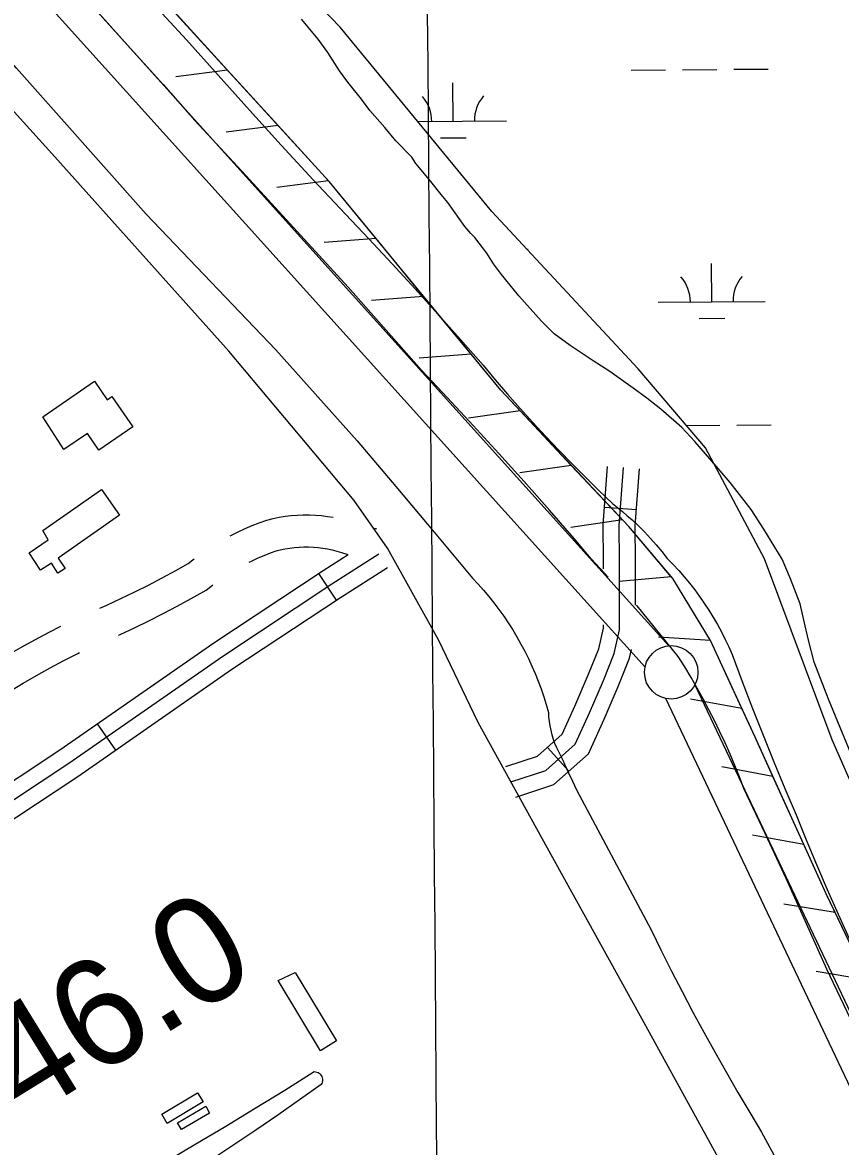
# Model space of a CAD drawing. Extents: x 3567028 to 3605064, y 510945 to 536587.
# Drawn here: x 3576015 to 3576780, y 529158 to 530209 of the extents above; entities that cross this region are included whole.
import ezdxf

# ---------------------------------------------------------------- set-up
doc = ezdxf.new("R2010")
doc.units = 0
for name, color, linetype in [('V-BLDG-OTLN', 7, 'Continuous'), ('V-FLOD-BASE', 7, 'Continuous'), ('V-GRID-MAJR', 7, 'Continuous'), ('V-LEVE-TOET', 7, 'Continuous'), ('V-ROAD-CNTR', 7, 'Continuous'), ('V-RRAP-FSHR', 7, 'Continuous'), ('V-SITE-VEGE', 7, 'Continuous'), ('V-SURV-IDEN', 7, 'Continuous'), ('V-SURV-LINE', 7, 'Continuous'), ('V-WETL-SWMP', 7, 'Continuous')]:
    doc.layers.add(name, color=color, linetype=linetype)

msp = doc.modelspace()

# ---------------------------------------------------------------- linework, layer by layer
at = {"layer": 'V-BLDG-OTLN'}
for points in [[(3576034.025, 529840.201), (3576082.435, 529873.532), (3576094.4, 529856.165), (3576098.858, 529859.225), (3576118.271, 529830.944), (3576086.5640000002, 529809.18), (3576075.806, 529824.837), (3576053.778, 529809.704)], [(3576034.166, 529734.0650000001), (3576088.977, 529772.5), (3576105.858, 529748.42), (3576048.4450000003, 529708.166), (3576055.148, 529698.612), (3576048.299, 529694.025), (3576042.17, 529703.468), (3576031.87, 529696.785), (3576021.309, 529713.112), (3576039.079, 529725.2710000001)], [(3576254.363, 529313.322), (3576270.378, 529320.826), (3576308.9050000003, 529256.746), (3576293.787, 529247.651)], [(3576184.074, 529199.746), (3576150.538, 529179.686), (3576145.465, 529188.167), (3576179.001, 529208.227)], [(3576190.244, 529189.367), (3576163.901, 529173.943), (3576160.177, 529180.304), (3576186.521, 529195.728)]]:
    msp.add_lwpolyline(points, close=True, dxfattribs=at)
at = {"layer": 'V-FLOD-BASE'}
msp.add_line((3576319.702, 529961.588), (3576388.384, 529883.868), dxfattribs=at)
for points in [[(3576086.464, 530217.758), (3576116.614, 530184.4450000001), (3576146.591, 530150.9720000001), (3576176.387, 530117.3420000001), (3576224.36, 530065.608), (3576272.131, 530013.691), (3576319.702, 529961.588)], [(3576563.019, 529690.443), (3576555.482, 529698.512), (3576547.258, 529707.683), (3576539.219, 529717.018), (3576531.3710000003, 529726.512), (3576508.045, 529753.191), (3576484.5130000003, 529779.693), (3576460.781, 529806.011), (3576436.848, 529832.148), (3576412.714, 529858.1), (3576388.384, 529883.868)], [(3576840.74, 529170.122), (3576767.665, 529323.947), (3576748.6890000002, 529366.377), (3576729.431, 529408.679), (3576709.889, 529450.851), (3576690.069, 529492.893), (3576685.94, 529503.643), (3576681.627, 529514.319), (3576677.127, 529524.917), (3576672.446, 529535.438), (3576667.582, 529545.8740000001), (3576662.535, 529556.225), (3576657.311, 529566.488), (3576651.9080000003, 529576.658), (3576646.33, 529586.73), (3576640.579, 529596.706), (3576634.654, 529606.579), (3576628.557, 529616.348), (3576590.184, 529663.544), (3576589.674, 529664.03)]]:
    msp.add_lwpolyline(points, dxfattribs=at)
at = {"layer": 'V-GRID-MAJR'}
msp.add_spline([(3576470.071, 520885.094), (3576457.305, 522452.36100000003), (3576407.9390000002, 528513.132), (3576358.572, 534573.9180000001), (3576358.556, 534575.836)], degree=3, dxfattribs=at)
at = {"layer": 'V-LEVE-TOET'}
for points in [[(3576328.22, 529817.757), (3576252.174, 529902.912), (3576130.826, 530029.866), (3576009.6210000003, 530166.41), (3575882.911, 530310.714), (3575759.083, 530445.929), (3575620.933, 530595.337), (3575533.563, 530702.73), (3575512.491, 530732.928), (3575505.051, 530748.8), (3575499.1180000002, 530764.654), (3575495.628, 530778.215), (3575494.403, 530788.711), (3575493.197, 530799.832)], [(3576111.4390000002, 530254.933), (3576168.703, 530192.77), (3576198.0470000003, 530159.836), (3576227.573, 530127.068), (3576257.281, 530094.464), (3576287.1720000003, 530062.028), (3576317.245, 530029.759)], [(3576317.245, 530029.759), (3576339.134, 530006.621), (3576360.853, 529983.323), (3576382.404, 529959.8690000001), (3576403.7830000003, 529936.26), (3576424.99, 529912.495), (3576446.025, 529888.576), (3576457.4220000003, 529874.982), (3576468.987, 529861.527), (3576480.716, 529848.215), (3576492.607, 529835.046), (3576504.6550000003, 529822.025), (3576516.865, 529809.151), (3576529.2290000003, 529796.431), (3576541.7460000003, 529783.862), (3576554.417, 529771.449), (3576567.236, 529759.196), (3576571.782, 529755.436), (3576576.358, 529751.659), (3576580.951, 529747.875), (3576581.842, 529747.14), (3576582.184, 529746.859), (3576585.5530000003, 529744.086), (3576591.386, 529738.448), (3576597.071, 529732.644), (3576602.6010000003, 529726.68), (3576607.971, 529720.5650000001), (3576613.177, 529714.302), (3576618.215, 529707.8960000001), (3576623.697, 529702.35), (3576629.02, 529696.65), (3576634.179, 529690.799), (3576639.166, 529684.803), (3576643.981, 529678.669), (3576648.617, 529672.3960000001), (3576657.346, 529659.469), (3576665.319, 529646.0650000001), (3576669.015, 529639.198), (3576672.5130000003, 529632.226), (3576675.811, 529625.161), (3576678.903, 529618.001), (3576688.365, 529592.819), (3576698.038, 529567.716), (3576707.923, 529542.698), (3576718.02, 529517.759), (3576728.327, 529492.909), (3576738.844, 529468.145), (3576748.359, 529444.824), (3576758.095, 529421.594), (3576768.0530000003, 529398.457), (3576778.2290000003, 529375.417), (3576788.625, 529352.474)], [(3576328.22, 529817.757), (3576364.404, 529775.191), (3576400.361, 529732.431), (3576436.086, 529689.478), (3576441.345, 529683.887), (3576446.453, 529678.159), (3576451.407, 529672.295), (3576456.202, 529666.301), (3576460.8340000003, 529660.181), (3576465.3030000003, 529653.939), (3576469.6040000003, 529647.58), (3576473.73, 529641.108), (3576477.685, 529634.53), (3576481.464, 529627.848), (3576485.06, 529621.067), (3576488.4760000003, 529614.192), (3576491.7060000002, 529607.228), (3576494.7490000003, 529600.181), (3576497.602, 529593.054), (3576500.264, 529585.855), (3576502.734, 529578.587), (3576505.009, 529571.255), (3576507.086, 529563.866), (3576507.322, 529559.649), (3576507.764, 529555.443), (3576508.409, 529551.261), (3576510.308, 529543.024), (3576511.5530000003, 529538.993), (3576512.9930000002, 529535.0430000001), (3576514.6210000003, 529531.182), (3576516.429, 529527.424), (3576518.418, 529523.781), (3576520.486, 529519.193), (3576522.088, 529515.648), (3576525.827, 529507.552), (3576529.639, 529499.502), (3576533.511, 529491.5), (3576551.0300000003, 529458.841), (3576568.4790000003, 529426.142), (3576585.86, 529393.409), (3576603.17, 529360.639), (3576612.683, 529341.285), (3576622.386, 529322.028), (3576632.274, 529302.865), (3576642.348, 529283.7980000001), (3576652.609, 529264.831), (3576663.052, 529245.965), (3576673.677, 529227.202), (3576684.486, 529208.542), (3576695.473, 529189.9890000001), (3576706.6410000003, 529171.5430000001), (3576719.97, 529146.836)]]:
    msp.add_lwpolyline(points, dxfattribs=at)
at = {"layer": 'V-ROAD-CNTR'}
for p, q in [((3576559.637842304, 529755.9574618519), (3576589.5517824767, 529753.6934663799)), ((3576344.430273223, 529736.1206217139), (3576346.4299355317, 529735.6000065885)), ((3576292.179377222, 529693.8485860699), (3576308.7333441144, 529668.8296361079)), ((3576085.116791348, 529553.1748674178), (3576102.241757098, 529528.542916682)), ((3576506.2679490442, 529531.2609112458), (3576526.257909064, 529508.890955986))]:
    msp.add_line(p, q, dxfattribs=at)
for points in [[(3576800.3233609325, 528914.9871437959), (3576753.693454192, 528991.3439910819), (3576686.9335877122, 529109.7297543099), (3576594.976771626, 529277.1294195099), (3576511.128939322, 529427.89411798), (3576441.343078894, 529554.4618648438), (3576404.169689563, 529631.6940063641), (3576356.593, 529717.454), (3576325.363, 529762.112), (3576208.201, 529901.807), (3576045.27, 530083.487), (3575904.407524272, 530239.3470651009), (3575607.0407475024, 530557.7508582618), (3575461.515038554, 530713.6945463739), (3575348.3952647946, 530831.8543100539), (3575242.5514764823, 530955.3770630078), (3575164.545632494, 531056.0308616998), (3575116.494728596, 531128.2637172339), (3575069.620822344, 531200.216573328), (3575042.5588764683, 531258.5994565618)], [(3576471.9400177, 529498.969975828), (3576504.637952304, 529509.6879543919), (3576532.237897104, 529534.3519050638), (3576545.7018701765, 529563.5518466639), (3576558.566844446, 529593.9187859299), (3576568.5558244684, 529618.972735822), (3576573.5908143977, 529641.035691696), (3576573.5328145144, 529672.432628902), (3576573.7488140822, 529705.592562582), (3576573.377814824, 529738.746496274), (3576577.467806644, 529792.7833881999)], [(3576558.69984418, 529698.1765774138), (3576558.7478440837, 529705.5575626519), (3576558.3718448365, 529739.2294953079), (3576562.5108365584, 529793.915385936)], [(3576588.547784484, 529664.1066455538), (3576588.5327845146, 529672.3976289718), (3576588.7497840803, 529705.627562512), (3576588.383784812, 529738.2634972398), (3576592.42477673, 529791.6513904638)], [(3576209.493567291, 529729.066385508), (3576210.526541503, 529729.6214794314), (3576216.897087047, 529732.8003432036), (3576223.3624885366, 529735.7852783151), (3576229.912559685, 529738.573383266), (3576236.5457425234, 529741.1632187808), (3576243.724408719, 529743.7187828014), (3576249.645573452, 529745.2008799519), (3576255.2116289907, 529746.3535602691), (3576260.8195503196, 529747.277560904), (3576266.461633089, 529747.9704876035), (3576272.125757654, 529748.4323160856), (3576277.8024673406, 529748.6621196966), (3576283.4892595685, 529748.6598768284), (3576289.1672853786, 529748.4233391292), (3576294.833122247, 529747.9566088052), (3576300.471200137, 529747.2538106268), (3576305.863639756, 529746.3620794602)], [(3576227.046135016, 529704.3371237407), (3576229.8849129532, 529705.7536567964), (3576235.5275114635, 529708.3587216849), (3576241.2454403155, 529710.792616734), (3576247.0342574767, 529713.0527812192), (3576252.4175912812, 529714.9692171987), (3576256.332426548, 529715.9491200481), (3576260.6943710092, 529716.8524397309), (3576265.0884496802, 529717.576439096), (3576269.510366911, 529718.1195123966), (3576273.952242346, 529718.4816839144), (3576278.4035326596, 529718.6618803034), (3576282.8587404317, 529718.6601231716), (3576287.3107146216, 529718.4746608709), (3576291.7448777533, 529718.1093911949), (3576296.1667998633, 529717.5581893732), (3576300.5654631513, 529716.830795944), (3576304.9213557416, 529715.9232817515), (3576309.240633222, 529714.8362123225), (3576313.5121354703, 529713.5740976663), (3576318.539777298, 529711.8611771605), (3576319.773368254, 529711.5400098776)], [(3575057.815845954, 528846.3132811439), (3575488.417984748, 529140.7886921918), (3575638.868683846, 529242.9484878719), (3575739.094483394, 529307.2343592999), (3575779.8114019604, 529329.6583144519), (3575813.394334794, 529347.9382778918), (3575836.70628817, 529363.3962469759), (3575870.474220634, 529393.581186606), (3575914.4491326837, 529432.8611080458), (3575972.6330163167, 529477.9010179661), (3576050.144861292, 529528.8599160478), (3576194.2535730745, 529629.052715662), (3576296.45036868, 529696.6745804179), (3576319.773368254, 529711.5400098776)], [(3575065.886829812, 528833.6603064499), (3575496.864967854, 529128.3927169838), (3575647.1326673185, 529230.4285129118), (3575746.770468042, 529294.3373850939), (3575787.0153875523, 529316.501340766), (3575821.139319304, 529335.0763036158), (3575845.8972697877, 529351.4922707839), (3575880.469200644, 529382.396208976), (3575924.0481134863, 529421.3231311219), (3575981.3569988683, 529465.6850423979), (3576058.5478444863, 529516.432940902), (3576202.674556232, 529616.63874049), (3576304.62035234, 529684.094605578), (3576348.593264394, 529712.1215495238)], [(3576087.37453418, 529661.3027268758), (3576094.1786229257, 529664.2915952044), (3576107.263228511, 529670.304184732), (3576120.242561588, 529676.5348935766), (3576133.1159716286, 529682.9838833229), (3576145.878885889, 529689.6478797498), (3576158.528930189, 529696.5277111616), (3576170.127268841, 529703.0876434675), (3576174.573768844, 529706.6441601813), (3576175.815087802, 529707.5762554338)], [(3575073.9578136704, 528821.007331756), (3575505.31195096, 529115.996741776), (3575655.3966507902, 529217.908537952), (3575754.4464526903, 529281.4404108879), (3575794.219373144, 529303.34436708), (3575828.884303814, 529322.21432934), (3575855.0882514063, 529339.5882945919), (3575890.464180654, 529371.2112313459), (3575933.647094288, 529409.785154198), (3575990.08098142, 529453.4690668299), (3576066.95082768, 529504.0059657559), (3576211.09553939, 529604.224765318), (3576312.7903360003, 529671.5146307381), (3576356.65524827, 529699.4725748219)], [(3576105.063831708, 529636.306347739), (3576106.4753770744, 529636.9264047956), (3576120.018771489, 529643.149815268), (3576133.4534384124, 529649.5991064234), (3576146.7780283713, 529656.274116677), (3576159.989114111, 529663.1721202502), (3576173.081069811, 529670.2922888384), (3576186.9887311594, 529678.1583565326), (3576192.9542311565, 529682.9298398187), (3576193.2111507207, 529683.122758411)], [(3575964.2808379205, 529594.9840958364), (3575974.870359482, 529601.6843841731), (3575987.6780130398, 529609.5283108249), (3576000.5997732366, 529617.1829057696), (3576013.63632797, 529624.6436764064), (3576026.780300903, 529631.9109232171), (3576040.029142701, 529638.981911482), (3576051.029463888, 529644.6476539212)], [(3576467.2680270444, 529513.22394732), (3576496.982967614, 529522.96392784), (3576519.9209217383, 529543.4608868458), (3576531.9818976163, 529569.619834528), (3576544.6928721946, 529599.6227745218), (3576554.190853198, 529623.445726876), (3576558.5878444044, 529642.711688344), (3576558.5818444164, 529645.96368184)], [(3576476.612008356, 529484.7160043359), (3576512.292936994, 529496.411980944), (3576544.55487247, 529525.242923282), (3576559.421842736, 529557.4838587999), (3576572.440816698, 529588.214797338), (3576582.920795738, 529614.4997447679), (3576584.7857920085, 529622.67372842)], [(3575981.7031609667, 529570.5068390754), (3575990.725640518, 529576.2156158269), (3576003.1579869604, 529583.8296891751), (3576015.696226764, 529591.2570942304), (3576028.3456720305, 529598.4963235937), (3576041.101699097, 529605.549076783), (3576053.960857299, 529612.4120885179), (3576066.9183543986, 529619.0858792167), (3576068.5930932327, 529619.9172471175)]]:
    msp.add_lwpolyline(points, dxfattribs=at)
at = {"layer": 'V-RRAP-FSHR'}
for p, q in [((3576207.022547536, 530164.385644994), (3576158.6006443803, 530158.0826575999)), ((3576254.237453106, 530112.7077483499), (3576205.81554995, 530106.4047609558)), ((3576301.452358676, 530061.029851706), (3576253.0304555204, 530054.726864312)), ((3576345.939269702, 530006.98795979), (3576297.254367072, 530003.2289673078)), ((3576390.38518081, 529952.910067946), (3576341.699278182, 529949.1500754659)), ((3576434.8300919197, 529898.8311761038), (3576386.144189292, 529895.0711836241)), ((3576480.606000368, 529845.9232819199), (3576432.2820970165, 529838.905295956)), ((3576528.57990442, 529794.9503838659), (3576480.2560010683, 529787.931397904)), ((3576576.55480847, 529743.9764858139), (3576528.230905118, 529736.9574998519)), ((3576622.0897174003, 529690.8265921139), (3576573.460814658, 529686.392600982)), ((3576658.742644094, 529631.221711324), (3576610.0137415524, 529634.366705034)), ((3576688.1055853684, 529567.679838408), (3576640.0476814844, 529576.3338211)), ((3576717.2365271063, 529504.0309657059), (3576669.231623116, 529512.9759478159)), ((3576746.2024691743, 529440.3070931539), (3576698.197565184, 529449.252075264)), ((3576775.522410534, 529376.747220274), (3576727.3485068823, 529384.7312043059)), ((3576805.755350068, 529313.61434654), (3576757.582446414, 529321.5983305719))]:
    msp.add_line(p, q, dxfattribs=at)
for points in [[(3576843.396274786, 529235.0145037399), (3576767.081427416, 529394.3731850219), (3576700.5965603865, 529540.6378924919), (3576658.796643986, 529631.1337115), (3576623.522714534, 529689.1315955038), (3576582.485796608, 529737.6744984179), (3576462.513036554, 529865.1472434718), (3576302.17035724, 530060.2448532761), (3576135.514690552, 530242.6534884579), (3575953.9130537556, 530449.5430746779), (3575799.2063631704, 530613.0127477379), (3575674.889611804, 530761.5644506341), (3575618.432724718, 530850.7222723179), (3575593.960773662, 530887.4201989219)], [(3576207.022547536, 530164.385644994), (3576159.807641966, 530216.064541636)], [(3576254.237453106, 530112.7077483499), (3576207.022547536, 530164.3866449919)], [(3576301.452358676, 530061.029851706), (3576254.237453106, 530112.708748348)], [(3576345.939269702, 530006.98795979), (3576302.17035724, 530060.2448532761), (3576301.452358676, 530061.0308517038)], [(3576390.38518081, 529952.910067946), (3576345.939269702, 530006.9889597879)], [(3576434.8300919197, 529898.8311761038), (3576390.384180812, 529952.910067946)], [(3576480.606000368, 529845.9232819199), (3576462.513036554, 529865.1472434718), (3576434.829091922, 529898.832176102)], [(3576528.57990442, 529794.9503838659), (3576480.60500037, 529845.9242819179)], [(3576576.55480847, 529743.9764858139), (3576528.578904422, 529794.9503838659)], [(3576622.0897174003, 529690.8265921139), (3576582.485796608, 529737.6744984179), (3576576.553808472, 529743.9774858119)], [(3576658.742644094, 529631.221711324), (3576623.522714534, 529689.1315955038), (3576622.088717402, 529690.8275921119)], [(3576688.1055853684, 529567.679838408), (3576658.796643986, 529631.1337115), (3576658.742644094, 529631.2227113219)], [(3576717.2365271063, 529504.0309657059), (3576700.5965603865, 529540.6378924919), (3576688.1055853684, 529567.6808384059)], [(3576746.2024691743, 529440.3070931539), (3576717.2355271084, 529504.0319657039)], [(3576775.522410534, 529376.747220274), (3576767.081427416, 529394.3731850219), (3576746.2014691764, 529440.3070931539)], [(3576805.755350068, 529313.61434654), (3576775.521410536, 529376.7482202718)]]:
    msp.add_lwpolyline(points, dxfattribs=at)
at = {"layer": 'V-SITE-VEGE'}
for p, q in [((3576291.669, 530193.3599999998), (3576276.2090000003, 530212.2439999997)), ((3576300.8140000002, 530180.982), (3576291.669, 530193.3599999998)), ((3576311.6350000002, 530163.9139999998), (3576300.8140000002, 530180.982)), ((3576319.6410000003, 530153.301), (3576311.6350000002, 530163.9139999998)), ((3576332.23, 530137.3740000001), (3576319.6410000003, 530153.301)), ((3576340.234, 530126.761), (3576332.23, 530137.3740000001)), ((3576353.99, 530110.8150000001), (3576340.234, 530126.761)), ((3576364.3000000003, 530098.421), (3576353.99, 530110.8150000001)), ((3576379.227, 530083.04), (3576364.3000000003, 530098.421)), ((3576383.221, 530077.15), (3576379.227, 530083.04)), ((3576395.8200000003, 530061.807), (3576383.221, 530077.15)), ((3576406.6950000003, 530048.2390000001), (3576395.8200000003, 530061.807)), ((3576412.995, 530040.5650000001), (3576406.6950000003, 530048.2390000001)), ((3576428.986, 530018.1739999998), (3576412.995, 530040.5650000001)), ((3576434.718, 530011.676), (3576428.986, 530018.1739999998)), ((3576438.165, 530008.126), (3576434.718, 530011.676)), ((3576449.607, 529993.381), (3576438.165, 530008.126)), ((3576455.87, 529983.378), (3576449.607, 529993.381)), ((3576463.3000000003, 529973.355), (3576455.87, 529983.378)), ((3576479.325, 529953.2949999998), (3576463.3000000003, 529973.355)), ((3576500.5470000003, 529929.661), (3576479.325, 529953.295)), ((3576512.614, 529917.824), (3576500.5470000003, 529929.661)), ((3576527.611, 529907.1069999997), (3576512.614, 529917.8239999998)), ((3576548.97, 529892.797), (3576527.611, 529907.107)), ((3576564.559, 529882.656), (3576548.97, 529892.797)), ((3576586.481, 529867.1729999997), (3576564.559, 529882.656)), ((3576599.168, 529857.6559999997), (3576586.481, 529867.1729999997)), ((3576612.427, 529847.549), (3576599.168, 529857.6559999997)), ((3576631.994, 529830.352), (3576612.427, 529847.549)), ((3576644.042, 529817.345), (3576631.994, 529830.352)), ((3576664.106, 529794.311), (3576644.042, 529817.345)), ((3576677.287, 529778.955), (3576664.106, 529794.311)), ((3576696.733, 529753.601), (3576677.287, 529778.955)), ((3576708.704, 529735.349), (3576696.733, 529753.601)), ((3576725.776, 529707.113), (3576708.704, 529735.349)), ((3576733.667, 529688.9229999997), (3576725.776, 529707.113)), ((3576742.645, 529665.469), (3576733.667, 529688.9229999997)), ((3576746.483, 529649.0869999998), (3576742.645, 529665.469)), ((3576750.305, 529631.542), (3576746.483, 529649.0869999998)), ((3576755.83, 529611.056), (3576750.305, 529631.542)), ((3576769.31, 529576.459), (3576755.83, 529611.056)), ((3576796.8740000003, 529509.006), (3576769.31, 529576.459))]:
    msp.add_line(p, q, dxfattribs=at)
msp.add_lwpolyline([(3576149.4990000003, 529144.03), (3576177.44, 529160.416), (3576205.254, 529177.015), (3576232.9450000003, 529193.825), (3576260.505, 529210.844), (3576287.934, 529228.074), (3576289.234, 529227.99), (3576290.502, 529227.691), (3576291.7, 529227.181), (3576292.796, 529226.479), (3576293.758, 529225.602), (3576294.561, 529224.576), (3576295.18, 529223.431), (3576295.597, 529222.196), (3576295.802, 529220.91), (3576295.79, 529219.608), (3576295.558, 529218.325), (3576295.114, 529217.101), (3576294.471, 529215.968), (3576274.274, 529201.581), (3576253.941, 529187.384), (3576233.477, 529173.378), (3576212.883, 529159.562), (3576192.159, 529145.941)], dxfattribs=at)
at = {"layer": 'V-SURV-LINE'}
for points in [[(3575666.282347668, 530683.6595067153), (3576619.795368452, 529626.3128442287)], [(3576597.5266993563, 529606.2104411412), (3575644.0140916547, 530663.5566455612)], [(3576644.1590197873, 529589.8043119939), (3576918.0984523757, 529012.3706591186)], [(3576890.9957851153, 528999.5080992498), (3576617.0566193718, 529576.9411896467)]]:
    msp.add_lwpolyline(points, dxfattribs=at)
msp.add_circle((3576622.04675, 529601.41752), 25, dxfattribs=at)
at = {"layer": 'V-WETL-SWMP'}
for p, q in [((3576312.1766286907, 530204.6909536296), (3576271.7457972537, 530246.759609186)), ((3576454.3600219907, 530032.4365436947), (3576312.1766286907, 530204.6909536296)), ((3576584.6732518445, 530164.4462120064), (3576616.671749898, 530164.7161583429)), ((3576632.670998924, 530164.8511315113), (3576664.669496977, 530165.1210778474)), ((3576680.6687460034, 530165.2560510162), (3576712.6672440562, 530165.5259973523)), ((3576418.008929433, 530116.608554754), (3576417.7051149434, 530152.6072637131)), ((3576385.1112768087, 530116.3310229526), (3576468.0065826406, 530117.0303459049)), ((3576406.1397193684, 530101.0768782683), (3576430.138592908, 530101.2793380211)), ((3576591.0974647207, 529885.1119842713), (3576454.3600219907, 530032.4365436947)), ((3576487.1418473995, 529997.1165326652), (3576488.174997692, 529997.1252485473)), ((3576659.9111833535, 529947.8302597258), (3576659.607368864, 529983.8289686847)), ((3576609.913530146, 529947.408468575), (3576709.9088365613, 529948.2520508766)), ((3576648.0419732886, 529932.29858324), (3576672.0408468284, 529932.5010429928)), ((3576654.0463014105, 529811.445801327), (3576591.0974647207, 529885.1119842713)), ((3576636.315699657, 529832.1951244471), (3576667.4770382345, 529832.4580083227)), ((3576683.4762872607, 529832.5929814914), (3576715.4747853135, 529832.8629278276)), ((3576709.43441749, 529707.4146623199), (3576654.0463014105, 529811.445801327)), ((3576772.460741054, 529538.3389833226), (3576709.4344174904, 529707.4146623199)), ((3576852.852156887, 529355.1849478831), (3576772.460741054, 529538.3389833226))]:
    msp.add_line(p, q, dxfattribs=at)
for centre, radius, start, end in [((3576362.7645792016, 530116.6173212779), 35.24628790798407, 359.71151968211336, 41.2551780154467), ((3576473.245265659, 530117.5493605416), 35.246287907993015, 139.7115338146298, 181.25519214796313), ((3576604.6668331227, 529947.8390262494), 35.24628790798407, 359.71151968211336, 41.2551780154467), ((3576715.1475195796, 529948.7710655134), 35.246287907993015, 139.7115338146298, 181.25519214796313)]:
    msp.add_arc(centre, radius, start, end, dxfattribs=at)

# ---------------------------------------------------------------- texts
at = {"layer": 'V-SURV-IDEN'}
msp.add_text('2803+46.0', height=99.99999999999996, rotation=31.706550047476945, dxfattribs=at).set_placement((3575697.182361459, 528984.1265784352))

doc.saveas('drawing.dxf')
